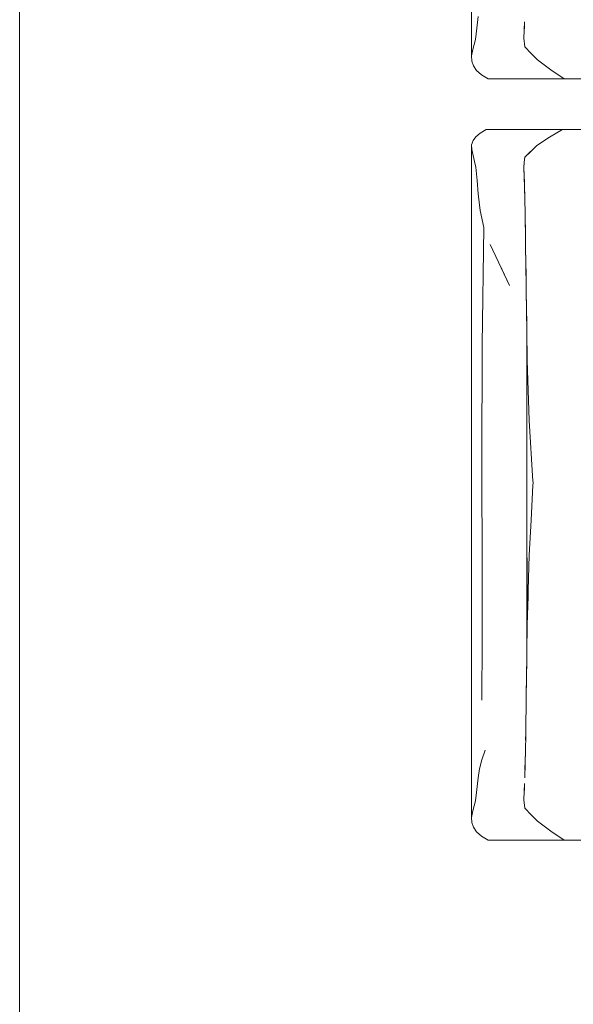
# Model space of a CAD drawing. Header units: millimetres. Extents: x 321 to 585, y -277 to 9.
# Tile 981 of 1056: x 360.849 to 361.722, y -28.859 to -27.307. Entities that reach past the tile are written whole.
import ezdxf

# ---------------------------------------------------------------- set-up
doc = ezdxf.new("R2010")
doc.units = ezdxf.units.MM
doc.header["$MEASUREMENT"] = 0
doc.layers.add('IFC-Elemento de mobília-Contorno', color=152, linetype='Continuous', lineweight=5)
doc.layers.add('IFC-Laje-Contorno', color=134, linetype='Continuous', lineweight=5)

msp = doc.modelspace()

# ---------------------------------------------------------------- linework, layer by layer
at = {"layer": 'IFC-Elemento de mobília-Contorno', "color": 7, "lineweight": 5}
for p, q in [((361.5616, -27.0295), (361.5618, -27.3641)), ((361.5701, -27.3201), (361.5721, -27.302)), ((361.6449, -27.3234), (361.6453, -27.3105)), ((361.568, -27.3383), (361.5701, -27.3201)), ((361.6445, -27.3339), (361.6451, -27.3179)), ((361.6445, -27.3363), (361.6449, -27.3234)), ((361.6451, -27.3179), (361.6452, -27.3149)), ((361.5659, -27.3461), (361.568, -27.3383)), ((361.6445, -27.3339), (361.6445, -27.3344)), ((361.6445, -27.3363), (361.6456, -27.3497)), ((361.5618, -27.3641), (361.5639, -27.354)), ((361.5639, -27.354), (361.5659, -27.3461)), ((361.6456, -27.3497), (361.6557, -27.36)), ((361.5618, -27.3641), (361.5621, -27.3723)), ((361.5621, -27.3723), (361.5648, -27.3798)), ((361.6557, -27.36), (361.6657, -27.3702)), ((361.6657, -27.3702), (361.6868, -27.3859)), ((361.5648, -27.3798), (361.5698, -27.3869)), ((361.5698, -27.3869), (361.5774, -27.3936)), ((361.6868, -27.3859), (361.7078, -27.4002)), ((361.5774, -27.3936), (361.5827, -27.3969)), ((361.5827, -27.3969), (361.588, -27.4002)), ((361.588, -27.4002), (361.7078, -27.4002)), ((361.7078, -27.4002), (361.7902, -27.4002)), ((361.5752, -27.4857), (361.5849, -27.4802)), ((361.5849, -27.4802), (361.7052, -27.4802)), ((361.685, -27.492), (361.7052, -27.4802)), ((361.7052, -27.4802), (361.8432, -27.4802)), ((361.5641, -27.4975), (361.5684, -27.4915)), ((361.5684, -27.4915), (361.5752, -27.4857)), ((361.6648, -27.5053), (361.685, -27.492)), ((361.5616, -27.8105), (361.5618, -27.5042)), ((361.5618, -27.5042), (361.5641, -27.4975)), ((361.5618, -27.5042), (361.562, -27.5115)), ((361.562, -27.5115), (361.5644, -27.5212)), ((361.6456, -27.5238), (361.6648, -27.5053)), ((361.6552, -27.5146), (361.6648, -27.5053)), ((361.5644, -27.5212), (361.5665, -27.5304)), ((361.645, -27.5316), (361.6456, -27.5238)), ((361.645, -27.5318), (361.6456, -27.5238)), ((361.6456, -27.5238), (361.6552, -27.5146)), ((361.5665, -27.5304), (361.5686, -27.5395)), ((361.5686, -27.5395), (361.5704, -27.5604)), ((361.6445, -27.5394), (361.645, -27.5316)), ((361.6445, -27.5397), (361.645, -27.5318)), ((361.6445, -27.5397), (361.6452, -27.5638)), ((361.6445, -27.5397), (361.6449, -27.5558)), ((361.6449, -27.555), (361.6454, -27.5705)), ((361.5704, -27.5604), (361.5721, -27.5813)), ((361.6451, -27.5617), (361.6452, -27.5638)), ((361.6452, -27.5638), (361.6454, -27.5718)), ((361.6454, -27.5705), (361.6458, -27.5909)), ((361.6454, -27.5718), (361.6457, -27.5838)), ((361.5721, -27.5813), (361.5755, -27.6074)), ((361.6458, -27.5909), (361.6463, -27.6112)), ((361.5755, -27.6074), (361.581, -27.6347)), ((361.6463, -27.6112), (361.6471, -27.6574)), ((361.6464, -27.6137), (361.6464, -27.6149)), ((361.6464, -27.6149), (361.6469, -27.6447)), ((361.5788, -27.8193), (361.581, -27.6347)), ((361.591, -27.6612), (361.6215, -27.7257)), ((361.6471, -27.6574), (361.6476, -27.699)), ((361.6471, -27.6592), (361.6471, -27.6598)), ((361.6471, -27.6598), (361.6476, -27.6957)), ((361.6062, -27.6934), (361.6215, -27.7257)), ((361.6476, -27.699), (361.6479, -27.7217)), ((361.6477, -27.6995), (361.6477, -27.7037)), ((361.6477, -27.7037), (361.648, -27.7266)), ((361.6479, -27.7217), (361.6482, -27.7443)), ((361.6482, -27.7443), (361.6484, -27.7555)), ((361.6483, -27.7483), (361.6483, -27.7499)), ((361.6483, -27.7499), (361.6489, -27.7971)), ((361.6486, -27.7704), (361.6489, -27.793)), ((361.6489, -28.3142), (361.6489, -27.793)), ((361.6489, -27.7971), (361.6495, -27.8433)), ((361.5616, -27.8105), (361.5616, -28.2295)), ((361.5782, -28.0037), (361.5788, -27.8193)), ((361.6495, -27.8433), (361.6526, -27.9384)), ((361.6526, -27.9384), (361.6587, -28.0343)), ((361.5782, -28.0037), (361.5785, -28.1797)), ((361.6558, -28.0957), (361.6587, -28.0405)), ((361.6587, -28.0343), (361.6589, -28.0356)), ((361.6587, -28.0405), (361.659, -28.0369)), ((361.6589, -28.0356), (361.659, -28.0369)), ((361.6589, -28.0387), (361.659, -28.0369)), ((361.6528, -28.1509), (361.6558, -28.0957)), ((361.6495, -28.2607), (361.6495, -28.1552)), ((361.6512, -28.2058), (361.6528, -28.1509)), ((361.5785, -28.1797), (361.5786, -28.286)), ((361.6509, -28.2154), (361.6512, -28.2058)), ((361.6495, -28.2607), (361.6509, -28.2154)), ((361.5616, -28.2295), (361.5618, -28.5641)), ((361.649, -28.3036), (361.6495, -28.2607)), ((361.5778, -28.3794), (361.5786, -28.286)), ((361.6489, -28.314), (361.649, -28.3036)), ((361.6485, -28.3463), (361.6489, -28.3142)), ((361.6485, -28.3476), (361.6487, -28.3264)), ((361.6482, -28.3668), (361.6485, -28.3463)), ((361.6483, -28.3593), (361.6485, -28.3476)), ((361.6479, -28.3903), (361.6482, -28.3668)), ((361.6479, -28.3897), (361.6481, -28.373)), ((361.6476, -28.4139), (361.6479, -28.3903)), ((361.6478, -28.3975), (361.6479, -28.3897)), ((361.6472, -28.4357), (361.6476, -28.4139)), ((361.6473, -28.4314), (361.6475, -28.4197)), ((361.6469, -28.4575), (361.6472, -28.4357)), ((361.6471, -28.4422), (361.6473, -28.4314)), ((361.5782, -28.4732), (361.5832, -28.4582)), ((361.6463, -28.4797), (361.6469, -28.4575)), ((361.5745, -28.4878), (361.5782, -28.4732)), ((361.646, -28.4898), (361.6465, -28.4727)), ((361.6465, -28.4727), (361.6467, -28.4627)), ((361.5721, -28.502), (361.5745, -28.4878)), ((361.6457, -28.5019), (361.6463, -28.4797)), ((361.5701, -28.5201), (361.5721, -28.502)), ((361.568, -28.5383), (361.5701, -28.5201)), ((361.6445, -28.5339), (361.6451, -28.5179)), ((361.6449, -28.5234), (361.6453, -28.5105)), ((361.6451, -28.5179), (361.6452, -28.5149)), ((361.6445, -28.5363), (361.6449, -28.5234)), ((361.6445, -28.5339), (361.6445, -28.5344)), ((361.6445, -28.5363), (361.6456, -28.5497)), ((361.5639, -28.554), (361.5659, -28.5461)), ((361.5659, -28.5461), (361.568, -28.5383)), ((361.6456, -28.5497), (361.6557, -28.56)), ((361.5618, -28.5641), (361.5639, -28.554)), ((361.5618, -28.5641), (361.5621, -28.5723)), ((361.6557, -28.56), (361.6657, -28.5702)), ((361.5621, -28.5723), (361.5648, -28.5798)), ((361.5648, -28.5798), (361.5698, -28.5869)), ((361.6657, -28.5702), (361.6868, -28.5859)), ((361.5698, -28.5869), (361.5774, -28.5936)), ((361.5774, -28.5936), (361.5827, -28.5969)), ((361.5827, -28.5969), (361.588, -28.6002)), ((361.6868, -28.5859), (361.7078, -28.6002)), ((361.588, -28.6002), (361.7078, -28.6002)), ((361.7078, -28.6002), (361.7902, -28.6002))]:
    msp.add_line(p, q, dxfattribs=at)
at = {"layer": 'IFC-Laje-Contorno', "color": 7, "lineweight": 5}
for p, q in [((360.8491, -32.0604), (360.8491, -5.9098)), ((360.8491, -29.7619), (360.8491, -6.1598))]:
    msp.add_line(p, q, dxfattribs=at)

doc.saveas('drawing.dxf')
